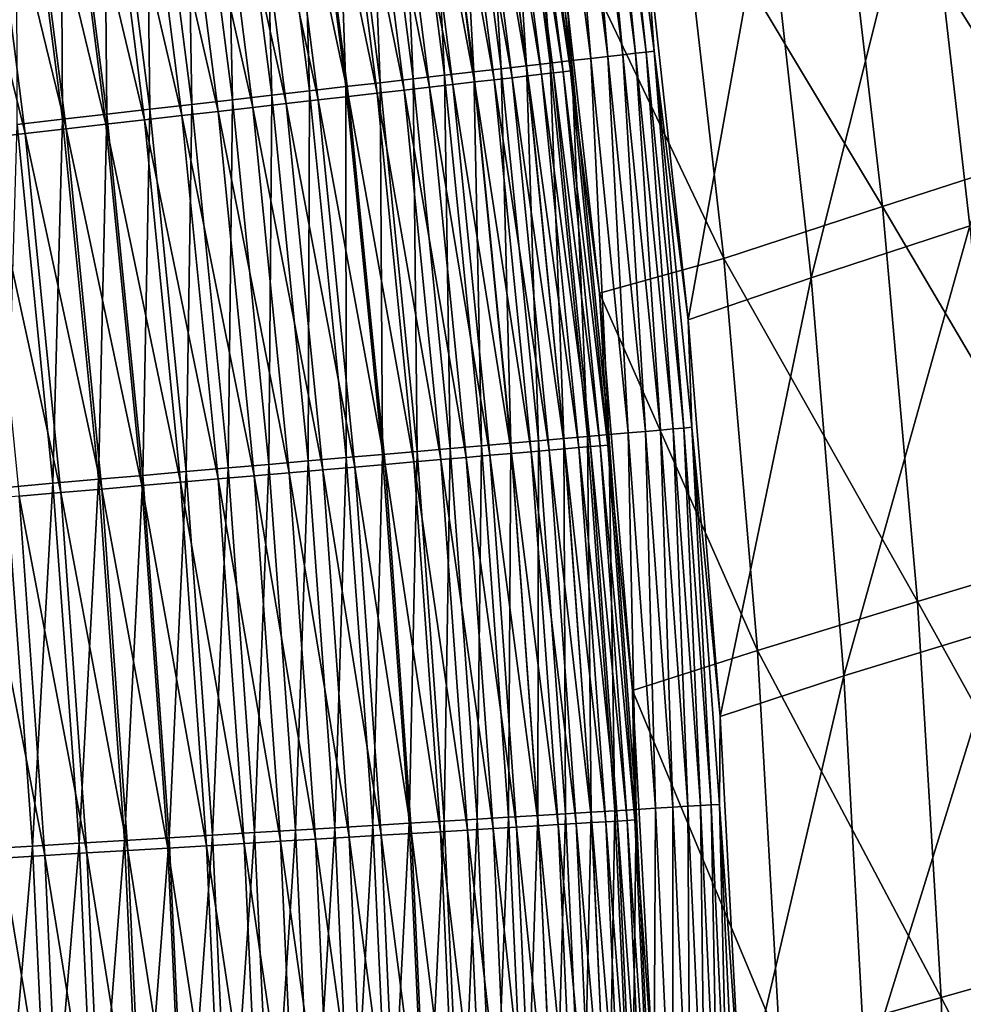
# Model space of a CAD drawing. Header units: metres. Extents: x -1 to 1402, y -1402 to 1.
# Tile 336 of 436: x 1246 to 1279, y -496 to -461. Entities that reach past the tile are written whole.
import ezdxf

# ---------------------------------------------------------------- set-up
doc = ezdxf.new("R2010")
doc.units = ezdxf.units.M

msp = doc.modelspace()

# ---------------------------------------------------------------- linework, layer by layer
at = {"layer": 'None0'}
for points in [[(1265.724487, -449.445953, -474.27417), (1266.956909, -462.538818, -475.979767), (1265.283325, -449.509369, -475.969269)], [(1266.087891, -449.393707, -472.562653), (1267.400146, -462.487701, -474.285156), (1265.724487, -449.445953, -474.27417)], [(1265.724487, -449.445953, -474.27417), (1267.400146, -462.487701, -474.285156), (1266.956909, -462.538818, -475.979767)], [(1266.372681, -449.352753, -470.83902), (1267.765381, -462.445587, -472.574158), (1266.087891, -449.393707, -472.562653)], [(1266.087891, -449.393707, -472.562653), (1267.765381, -462.445587, -472.574158), (1267.400146, -462.487701, -474.285156)], [(1267.737793, -458.053314, -469.12793), (1268.051636, -462.412567, -470.851013), (1266.372681, -449.352753, -470.83902)], [(1266.372681, -449.352753, -470.83902), (1268.051636, -462.412567, -470.851013), (1267.765381, -462.445587, -472.574158)], [(1264.426514, -462.830597, -482.50882), (1262.763428, -449.871582, -482.500488), (1263.504517, -449.765045, -480.913605)], [(1265.170654, -462.744812, -480.922485), (1263.504517, -449.765045, -480.913605), (1264.172241, -449.669067, -479.293243)], [(1264.426514, -462.830597, -482.50882), (1263.504517, -449.765045, -480.913605), (1265.170654, -462.744812, -480.922485)], [(1264.765503, -449.583801, -477.643707), (1265.841064, -462.66748, -479.302673), (1264.172241, -449.669067, -479.293243)], [(1264.172241, -449.669067, -479.293243), (1265.841064, -462.66748, -479.302673), (1265.170654, -462.744812, -480.922485)], [(1265.283325, -449.509369, -475.969269), (1266.43689, -462.598785, -477.653687), (1264.765503, -449.583801, -477.643707)], [(1264.765503, -449.583801, -477.643707), (1266.43689, -462.598785, -477.653687), (1265.841064, -462.66748, -479.302673)], [(1265.283325, -449.509369, -475.969269), (1266.956909, -462.538818, -475.979767), (1266.43689, -462.598785, -477.653687)], [(1261.066895, -450.115417, -485.558838), (1261.768555, -463.137085, -487.031128), (1260.115967, -450.252106, -487.024445)], [(1262.723267, -463.026978, -485.566071), (1261.066895, -450.115417, -485.558838), (1261.950195, -449.988464, -484.049927)], [(1261.768555, -463.137085, -487.031128), (1261.066895, -450.115417, -485.558838), (1262.723267, -463.026978, -485.566071)], [(1263.609985, -462.924744, -484.057709), (1261.950195, -449.988464, -484.049927), (1262.763428, -449.871582, -482.500488)], [(1262.723267, -463.026978, -485.566071), (1261.950195, -449.988464, -484.049927), (1263.609985, -462.924744, -484.057709)], [(1263.609985, -462.924744, -484.057709), (1262.763428, -449.871582, -482.500488), (1264.426514, -462.830597, -482.50882)], [(1264.877808, -463.133972, -472.012756), (1263.219604, -450.154968, -472.002167), (1262.884644, -450.202911, -473.578979)], [(1265.141479, -463.103729, -470.425232), (1263.481812, -450.117432, -470.414185), (1263.219604, -450.154968, -472.002167)], [(1264.877808, -463.133972, -472.012756), (1265.141479, -463.103729, -470.425232), (1263.219604, -450.154968, -472.002167)], [(1265.141479, -463.103729, -470.425232), (1264.6427, -457.367706, -468.836731), (1263.481812, -450.117432, -470.414185)], [(1259.099365, -450.398224, -488.443909), (1259.664307, -463.3797, -489.820038), (1258.019653, -450.553406, -489.814423)], [(1260.748169, -463.25473, -488.450043), (1259.099365, -450.398224, -488.443909), (1260.115967, -450.252106, -487.024445)], [(1259.664307, -463.3797, -489.820038), (1259.099365, -450.398224, -488.443909), (1260.748169, -463.25473, -488.450043)], [(1260.115967, -450.252106, -487.024445), (1261.768555, -463.137085, -487.031128), (1260.748169, -463.25473, -488.450043)], [(1262.487061, -463.408203, -479.703918), (1260.839355, -450.495728, -479.69577), (1260.156494, -450.593475, -481.157745)], [(1263.104858, -463.337341, -478.211639), (1261.45459, -450.407654, -478.203003), (1260.839355, -450.495728, -479.69577)], [(1263.104858, -463.337341, -478.211639), (1260.839355, -450.495728, -479.69577), (1262.487061, -463.408203, -479.703918)], [(1261.45459, -450.407654, -478.203003), (1263.653809, -463.274353, -476.692474), (1262.001221, -450.329407, -476.683319)], [(1263.653809, -463.274353, -476.692474), (1261.45459, -450.407654, -478.203003), (1263.104858, -463.337341, -478.211639)], [(1264.132935, -463.219421, -475.150299), (1262.478271, -450.261108, -475.140656), (1262.001221, -450.329407, -476.683319)], [(1262.001221, -450.329407, -476.683319), (1263.653809, -463.274353, -476.692474), (1264.132935, -463.219421, -475.150299)], [(1264.54126, -463.172577, -473.589111), (1262.884644, -450.202911, -473.578979), (1262.478271, -450.261108, -475.140656)], [(1264.54126, -463.172577, -473.589111), (1262.478271, -450.261108, -475.140656), (1264.132935, -463.219421, -475.150299)], [(1264.54126, -463.172577, -473.589111), (1264.877808, -463.133972, -472.012756), (1262.884644, -450.202911, -473.578979)], [(1256.878906, -450.717346, -491.133209), (1257.315552, -463.650513, -492.402039), (1255.679565, -450.88974, -492.39743)], [(1258.019653, -450.553406, -489.814423), (1258.519287, -463.511719, -491.138306), (1256.878906, -450.717346, -491.133209)], [(1256.878906, -450.717346, -491.133209), (1258.519287, -463.511719, -491.138306), (1257.315552, -463.650513, -492.402039)], [(1260.232178, -463.66684, -483.981842), (1258.593262, -450.817261, -483.97522), (1257.716919, -450.942688, -485.325378)], [(1258.019653, -450.553406, -489.814423), (1259.664307, -463.3797, -489.820038), (1258.519287, -463.511719, -491.138306)], [(1261.049194, -463.57312, -482.592285), (1259.407104, -450.700745, -482.585144), (1258.593262, -450.817261, -483.97522)], [(1261.049194, -463.57312, -482.592285), (1258.593262, -450.817261, -483.97522), (1260.232178, -463.66684, -483.981842)], [(1261.801514, -463.486847, -481.165375), (1260.156494, -450.593475, -481.157745), (1259.407104, -450.700745, -482.585144)], [(1261.801514, -463.486847, -481.165375), (1259.407104, -450.700745, -482.585144), (1261.049194, -463.57312, -482.592285)], [(1262.487061, -463.408203, -479.703918), (1260.156494, -450.593475, -481.157745), (1261.801514, -463.486847, -481.165375)], [(1254.740479, -463.947449, -494.754791), (1253.114014, -451.258484, -494.751129), (1254.423828, -451.070221, -493.604309)], [(1255.679565, -450.88974, -492.39743), (1256.055054, -463.795868, -493.608429), (1254.423828, -451.070221, -493.604309)], [(1254.423828, -451.070221, -493.604309), (1256.055054, -463.795868, -493.608429), (1254.740479, -463.947449, -494.754791)], [(1255.679565, -450.88974, -492.39743), (1257.315552, -463.650513, -492.402039), (1256.055054, -463.795868, -493.608429)], [(1258.412231, -463.87558, -486.638641), (1256.780273, -451.076752, -486.632996), (1255.7854, -451.219177, -487.895538)], [(1259.352417, -463.767731, -485.331512), (1257.716919, -450.942688, -485.325378), (1256.780273, -451.076752, -486.632996)], [(1259.352417, -463.767731, -485.331512), (1256.780273, -451.076752, -486.632996), (1258.412231, -463.87558, -486.638641)], [(1260.232178, -463.66684, -483.981842), (1257.716919, -450.942688, -485.325378), (1259.352417, -463.767731, -485.331512)], [(1251.960327, -464.268005, -496.85907), (1250.343994, -451.656647, -496.856262), (1251.753052, -451.454102, -495.835815)], [(1253.374512, -464.104919, -495.83902), (1251.753052, -451.454102, -495.835815), (1253.114014, -451.258484, -494.751129)], [(1251.960327, -464.268005, -496.85907), (1251.753052, -451.454102, -495.835815), (1253.374512, -464.104919, -495.83902)], [(1255.249268, -464.238373, -490.279144), (1253.62915, -451.527832, -490.274933), (1252.472046, -451.693481, -491.386627)], [(1253.374512, -464.104919, -495.83902), (1253.114014, -451.258484, -494.751129), (1254.740479, -463.947449, -494.754791)], [(1256.358521, -464.111145, -489.115051), (1254.734375, -451.369629, -489.110382), (1253.62915, -451.527832, -490.274933)], [(1256.358521, -464.111145, -489.115051), (1253.62915, -451.527832, -490.274933), (1255.249268, -464.238373, -490.279144)], [(1257.413574, -463.990143, -487.900665), (1255.7854, -451.219177, -487.895538), (1254.734375, -451.369629, -489.110382)], [(1257.413574, -463.990143, -487.900665), (1254.734375, -451.369629, -489.110382), (1256.358521, -464.111145, -489.115051)], [(1258.412231, -463.87558, -486.638641), (1255.7854, -451.219177, -487.895538), (1257.413574, -463.990143, -487.900665)], [(1248.998779, -464.609497, -498.698547), (1247.393188, -452.08075, -498.696533), (1248.889648, -451.865662, -497.810516)], [(1250.500732, -464.43631, -497.812927), (1248.889648, -451.865662, -497.810516), (1250.343994, -451.656647, -496.856262)], [(1248.998779, -464.609497, -498.698547), (1248.889648, -451.865662, -497.810516), (1250.500732, -464.43631, -497.812927)], [(1252.876587, -464.510529, -492.44635), (1251.265137, -451.866211, -492.442993), (1250.01123, -452.045715, -493.442078)], [(1250.500732, -464.43631, -497.812927), (1250.343994, -451.656647, -496.856262), (1251.960327, -464.268005, -496.85907)], [(1254.087891, -464.371582, -491.390381), (1252.472046, -451.693481, -491.386627), (1251.265137, -451.866211, -492.442993)], [(1254.087891, -464.371582, -491.390381), (1251.265137, -451.866211, -492.442993), (1252.876587, -464.510529, -492.44635)], [(1255.249268, -464.238373, -490.279144), (1252.472046, -451.693481, -491.386627), (1254.087891, -464.371582, -491.390381)], [(1247.45752, -464.787201, -499.513977), (1245.857544, -452.301483, -499.512329), (1247.393188, -452.08075, -498.696533)], [(1250.314941, -464.804352, -494.384521), (1248.712769, -452.231598, -494.381989), (1247.372803, -452.423401, -495.260895)], [(1247.45752, -464.787201, -499.513977), (1247.393188, -452.08075, -498.696533), (1248.998779, -464.609497, -498.698547)], [(1251.618042, -464.654877, -493.445007), (1250.01123, -452.045715, -493.442078), (1248.712769, -452.231598, -494.381989)], [(1251.618042, -464.654877, -493.445007), (1248.712769, -452.231598, -494.381989), (1250.314941, -464.804352, -494.384521)], [(1252.876587, -464.510529, -492.44635), (1250.01123, -452.045715, -493.442078), (1251.618042, -464.654877, -493.445007)], [(1280.160767, -452.107941, -311.682617), (1274.393188, -454.109344, -367.691071), (1281.805542, -465.939209, -311.695099)], [(1245.880005, -464.969116, -500.257172), (1245.857544, -452.301483, -499.512329), (1247.45752, -464.787201, -499.513977)], [(1248.970093, -464.958588, -495.263062), (1247.372803, -452.423401, -495.260895), (1245.993896, -452.620789, -496.076904)], [(1250.314941, -464.804352, -494.384521), (1247.372803, -452.423401, -495.260895), (1248.970093, -464.958588, -495.263062)], [(1246.166138, -465.280212, -496.829681), (1244.578857, -452.823334, -496.828186), (1243.130493, -453.03067, -497.512848)], [(1247.586304, -465.11734, -496.078735), (1245.993896, -452.620789, -496.076904), (1244.578857, -452.823334, -496.828186)], [(1246.166138, -465.280212, -496.829681), (1247.586304, -465.11734, -496.078735), (1244.578857, -452.823334, -496.828186)], [(1245.993896, -452.620789, -496.076904), (1247.586304, -465.11734, -496.078735), (1248.970093, -464.958588, -495.263062)], [(1283.217041, -452.590546, -312.033173), (1279.035278, -468.497589, -368.026733), (1277.447754, -454.591675, -368.016693)], [(1246.166138, -465.280212, -496.829681), (1243.130493, -453.03067, -497.512848), (1244.712646, -465.44696, -497.514069)], [(1274.393188, -454.109344, -367.691071), (1268.916382, -456.010956, -423.702515), (1275.996826, -467.822968, -367.701233)], [(1274.393188, -454.109344, -367.691071), (1275.996826, -467.822968, -367.701233), (1281.805542, -465.939209, -311.695099)], [(1277.447754, -454.591675, -368.016693), (1273.509644, -470.305542, -423.999878), (1271.970215, -456.495361, -423.99295)], [(1279.035278, -468.497589, -368.026733), (1273.509644, -470.305542, -423.999878), (1277.447754, -454.591675, -368.016693)], [(1268.916382, -456.010956, -423.702515), (1264.6427, -457.367706, -468.836731), (1270.4729, -469.628571, -423.70874)], [(1268.916382, -456.010956, -423.702515), (1270.4729, -469.628571, -423.70874), (1275.996826, -467.822968, -367.701233)], [(1269.238159, -471.772644, -469.140717), (1267.737793, -458.053314, -469.12793), (1271.970215, -456.495361, -423.99295)], [(1273.509644, -470.305542, -423.999878), (1269.238159, -471.772644, -469.140717), (1271.970215, -456.495361, -423.99295)], [(1264.6427, -457.367706, -468.836731), (1266.148804, -470.839294, -468.848602), (1270.4729, -469.628571, -423.70874)], [(1266.148804, -470.839294, -468.848602), (1264.6427, -457.367706, -468.836731), (1265.141479, -463.103729, -470.425232)], [(1267.737793, -458.053314, -469.12793), (1269.238159, -471.772644, -469.140717), (1268.051636, -462.412567, -470.851013)], [(1267.400146, -462.487701, -474.285156), (1268.266479, -475.608154, -475.989044), (1266.956909, -462.538818, -475.979767)], [(1267.765381, -462.445587, -472.574158), (1268.711304, -475.569153, -474.294891), (1267.400146, -462.487701, -474.285156)], [(1267.400146, -462.487701, -474.285156), (1268.711304, -475.569153, -474.294891), (1268.266479, -475.608154, -475.989044)], [(1268.051636, -462.412567, -470.851013), (1269.078003, -475.536987, -472.58432), (1267.765381, -462.445587, -472.574158)], [(1267.765381, -462.445587, -472.574158), (1269.078003, -475.536987, -472.58432), (1268.711304, -475.569153, -474.294891)], [(1269.238159, -471.772644, -469.140717), (1269.365479, -475.511749, -470.861603), (1268.051636, -462.412567, -470.851013)], [(1268.051636, -462.412567, -470.851013), (1269.365479, -475.511749, -470.861603), (1269.078003, -475.536987, -472.58432)], [(1264.908691, -475.902618, -484.064606), (1263.609985, -462.924744, -484.057709), (1264.426514, -462.830597, -482.50882)], [(1265.727783, -475.830811, -482.516205), (1264.426514, -462.830597, -482.50882), (1265.170654, -462.744812, -480.922485)], [(1264.908691, -475.902618, -484.064606), (1264.426514, -462.830597, -482.50882), (1265.727783, -475.830811, -482.516205)], [(1265.841064, -462.66748, -479.302673), (1266.474243, -475.76535, -480.930328), (1265.170654, -462.744812, -480.922485)], [(1265.170654, -462.744812, -480.922485), (1266.474243, -475.76535, -480.930328), (1265.727783, -475.830811, -482.516205)], [(1266.43689, -462.598785, -477.653687), (1267.146851, -475.706329, -479.311005), (1265.841064, -462.66748, -479.302673)], [(1265.841064, -462.66748, -479.302673), (1267.146851, -475.706329, -479.311005), (1266.474243, -475.76535, -480.930328)], [(1266.956909, -462.538818, -475.979767), (1267.744629, -475.653931, -477.662506), (1266.43689, -462.598785, -477.653687)], [(1266.43689, -462.598785, -477.653687), (1267.744629, -475.653931, -477.662506), (1267.146851, -475.706329, -479.311005)], [(1266.956909, -462.538818, -475.979767), (1268.266479, -475.608154, -475.989044), (1267.744629, -475.653931, -477.662506)], [(1261.768555, -463.137085, -487.031128), (1262.03833, -476.154327, -488.455536), (1260.748169, -463.25473, -488.450043)], [(1263.061768, -476.064606, -487.037079), (1261.768555, -463.137085, -487.031128), (1262.723267, -463.026978, -485.566071)], [(1262.03833, -476.154327, -488.455536), (1261.768555, -463.137085, -487.031128), (1263.061768, -476.064606, -487.037079)], [(1264.019287, -475.980621, -485.57251), (1262.723267, -463.026978, -485.566071), (1263.609985, -462.924744, -484.057709)], [(1263.061768, -476.064606, -487.037079), (1262.723267, -463.026978, -485.566071), (1264.019287, -475.980621, -485.57251)], [(1264.019287, -475.980621, -485.57251), (1263.609985, -462.924744, -484.057709), (1264.908691, -475.902618, -484.064606)], [(1265.835449, -476.18219, -473.598083), (1264.54126, -463.172577, -473.589111), (1264.132935, -463.219421, -475.150299)], [(1266.173218, -476.152771, -472.022156), (1264.877808, -463.133972, -472.012756), (1264.54126, -463.172577, -473.589111)], [(1265.835449, -476.18219, -473.598083), (1266.173218, -476.152771, -472.022156), (1264.54126, -463.172577, -473.589111)], [(1266.43811, -476.12973, -470.435028), (1265.141479, -463.103729, -470.425232), (1264.877808, -463.133972, -472.012756)], [(1266.173218, -476.152771, -472.022156), (1266.43811, -476.12973, -470.435028), (1264.877808, -463.133972, -472.012756)], [(1266.43811, -476.12973, -470.435028), (1266.148804, -470.839294, -468.848602), (1265.141479, -463.103729, -470.425232)], [(1258.519287, -463.511719, -491.138306), (1258.595703, -476.456238, -492.406158), (1257.315552, -463.650513, -492.402039)], [(1259.664307, -463.3797, -489.820038), (1259.802979, -476.350372, -491.142883), (1258.519287, -463.511719, -491.138306)], [(1258.519287, -463.511719, -491.138306), (1259.802979, -476.350372, -491.142883), (1258.595703, -476.456238, -492.406158)], [(1260.951294, -476.249664, -489.825073), (1259.664307, -463.3797, -489.820038), (1260.748169, -463.25473, -488.450043)], [(1259.802979, -476.350372, -491.142883), (1259.664307, -463.3797, -489.820038), (1260.951294, -476.249664, -489.825073)], [(1260.748169, -463.25473, -488.450043), (1262.03833, -476.154327, -488.455536), (1260.951294, -476.249664, -489.825073)], [(1263.086548, -476.421539, -481.17215), (1261.801514, -463.486847, -481.165375), (1261.049194, -463.57312, -482.592285)], [(1263.774414, -476.361664, -479.711151), (1262.487061, -463.408203, -479.703918), (1261.801514, -463.486847, -481.165375)], [(1263.774414, -476.361664, -479.711151), (1261.801514, -463.486847, -481.165375), (1263.086548, -476.421539, -481.17215)], [(1264.394165, -476.307678, -478.21933), (1263.104858, -463.337341, -478.211639), (1262.487061, -463.408203, -479.703918)], [(1264.394165, -476.307678, -478.21933), (1262.487061, -463.408203, -479.703918), (1263.774414, -476.361664, -479.711151)], [(1264.944946, -476.259735, -476.700592), (1263.653809, -463.274353, -476.692474), (1263.104858, -463.337341, -478.211639)], [(1264.944946, -476.259735, -476.700592), (1263.104858, -463.337341, -478.211639), (1264.394165, -476.307678, -478.21933)], [(1263.653809, -463.274353, -476.692474), (1265.425659, -476.217865, -475.158875), (1264.132935, -463.219421, -475.150299)], [(1265.425659, -476.217865, -475.158875), (1263.653809, -463.274353, -476.692474), (1264.944946, -476.259735, -476.700592)], [(1264.132935, -463.219421, -475.150299), (1265.425659, -476.217865, -475.158875), (1265.835449, -476.18219, -473.598083)], [(1256.055054, -463.795868, -493.608429), (1256.013428, -476.682709, -494.758087), (1254.740479, -463.947449, -494.754791)], [(1256.055054, -463.795868, -493.608429), (1257.331665, -476.567108, -493.612122), (1256.013428, -476.682709, -494.758087)], [(1257.315552, -463.650513, -492.402039), (1257.331665, -476.567108, -493.612122), (1256.055054, -463.795868, -493.608429)], [(1257.315552, -463.650513, -492.402039), (1258.595703, -476.456238, -492.406158), (1257.331665, -476.567108, -493.612122)], [(1259.687256, -476.717499, -486.643646), (1258.412231, -463.87558, -486.638641), (1257.413574, -463.990143, -487.900665)], [(1260.630249, -476.635406, -485.336945), (1259.352417, -463.767731, -485.331512), (1258.412231, -463.87558, -486.638641)], [(1260.630249, -476.635406, -485.336945), (1258.412231, -463.87558, -486.638641), (1259.687256, -476.717499, -486.643646)], [(1261.512451, -476.558594, -483.987732), (1260.232178, -463.66684, -483.981842), (1259.352417, -463.767731, -485.331512)], [(1261.512451, -476.558594, -483.987732), (1259.352417, -463.767731, -485.331512), (1260.630249, -476.635406, -485.336945)], [(1262.332031, -476.487244, -482.598602), (1261.049194, -463.57312, -482.592285), (1260.232178, -463.66684, -483.981842)], [(1262.332031, -476.487244, -482.598602), (1260.232178, -463.66684, -483.981842), (1261.512451, -476.558594, -483.987732)], [(1263.086548, -476.421539, -481.17215), (1261.049194, -463.57312, -482.592285), (1262.332031, -476.487244, -482.598602)], [(1253.225464, -476.927216, -496.861572), (1251.960327, -464.268005, -496.85907), (1253.374512, -464.104919, -495.83902)], [(1253.225464, -476.927216, -496.861572), (1253.374512, -464.104919, -495.83902), (1254.643677, -476.802856, -495.841919)], [(1254.643677, -476.802856, -495.841919), (1253.374512, -464.104919, -495.83902), (1254.740479, -463.947449, -494.754791)], [(1254.740479, -463.947449, -494.754791), (1256.013428, -476.682709, -494.758087), (1254.643677, -476.802856, -495.841919)], [(1257.627686, -476.896851, -489.119171), (1256.358521, -464.111145, -489.115051), (1255.249268, -464.238373, -490.279144)], [(1258.685669, -476.804718, -487.905243), (1257.413574, -463.990143, -487.900665), (1256.358521, -464.111145, -489.115051)], [(1258.685669, -476.804718, -487.905243), (1256.358521, -464.111145, -489.115051), (1257.627686, -476.896851, -489.119171)], [(1259.687256, -476.717499, -486.643646), (1257.413574, -463.990143, -487.900665), (1258.685669, -476.804718, -487.905243)], [(1250.255737, -477.187683, -498.700378), (1248.998779, -464.609497, -498.698547), (1250.500732, -464.43631, -497.812927)], [(1250.255737, -477.187683, -498.700378), (1250.500732, -464.43631, -497.812927), (1251.761841, -477.055573, -497.815063)], [(1251.761841, -477.055573, -497.815063), (1250.500732, -464.43631, -497.812927), (1251.960327, -464.268005, -496.85907)], [(1254.135864, -477.200867, -492.44931), (1252.876587, -464.510529, -492.44635), (1251.618042, -464.654877, -493.445007)], [(1251.761841, -477.055573, -497.815063), (1251.960327, -464.268005, -496.85907), (1253.225464, -476.927216, -496.861572)], [(1255.350586, -477.095123, -491.393738), (1254.087891, -464.371582, -491.390381), (1252.876587, -464.510529, -492.44635)], [(1255.350586, -477.095123, -491.393738), (1252.876587, -464.510529, -492.44635), (1254.135864, -477.200867, -492.44931)], [(1256.515259, -476.993713, -490.282867), (1255.249268, -464.238373, -490.279144), (1254.087891, -464.371582, -491.390381)], [(1256.515259, -476.993713, -490.282867), (1254.087891, -464.371582, -491.390381), (1255.350586, -477.095123, -491.393738)], [(1257.627686, -476.896851, -489.119171), (1255.249268, -464.238373, -490.279144), (1256.515259, -476.993713, -490.282867)], [(1247.128296, -477.461975, -500.258423), (1245.880005, -464.969116, -500.257172), (1247.45752, -464.787201, -499.513977)], [(1247.128296, -477.461975, -500.258423), (1247.45752, -464.787201, -499.513977), (1248.710327, -477.323212, -499.515503)], [(1248.710327, -477.323212, -499.515503), (1247.45752, -464.787201, -499.513977), (1248.998779, -464.609497, -498.698547)], [(1248.710327, -477.323212, -499.515503), (1248.998779, -464.609497, -498.698547), (1250.255737, -477.187683, -498.700378)], [(1251.567139, -477.424561, -494.38678), (1250.314941, -464.804352, -494.384521), (1248.970093, -464.958588, -495.263062)], [(1252.873779, -477.31076, -493.447601), (1251.618042, -464.654877, -493.445007), (1250.314941, -464.804352, -494.384521)], [(1252.873779, -477.31076, -493.447601), (1250.314941, -464.804352, -494.384521), (1251.567139, -477.424561, -494.38678)], [(1254.135864, -477.200867, -492.44931), (1251.618042, -464.654877, -493.445007), (1252.873779, -477.31076, -493.447601)], [(1245.512939, -477.603668, -500.927124), (1245.880005, -464.969116, -500.257172), (1247.128296, -477.461975, -500.258423)], [(1248.830933, -477.662811, -496.080353), (1247.586304, -465.11734, -496.078735), (1246.166138, -465.280212, -496.829681)], [(1247.586304, -465.11734, -496.078735), (1250.218628, -477.541992, -495.264984), (1248.970093, -464.958588, -495.263062)], [(1250.218628, -477.541992, -495.264984), (1247.586304, -465.11734, -496.078735), (1248.830933, -477.662811, -496.080353)], [(1248.970093, -464.958588, -495.263062), (1250.218628, -477.541992, -495.264984), (1251.567139, -477.424561, -494.38678)], [(1247.406982, -477.786804, -496.831024), (1246.166138, -465.280212, -496.829681), (1244.712646, -465.44696, -497.514069)], [(1247.406982, -477.786804, -496.831024), (1244.712646, -465.44696, -497.514069), (1245.949463, -477.913727, -497.515167)], [(1247.406982, -477.786804, -496.831024), (1248.830933, -477.662811, -496.080353), (1246.166138, -465.280212, -496.829681)], [(1281.805542, -465.939209, -311.695099), (1275.996826, -467.822968, -367.701233), (1283.057129, -479.810425, -311.707642)], [(1275.996826, -467.822968, -367.701233), (1270.4729, -469.628571, -423.70874), (1277.209106, -481.577972, -367.711426)], [(1275.996826, -467.822968, -367.701233), (1277.209106, -481.577972, -367.711426), (1283.057129, -479.810425, -311.707642)], [(1273.509644, -470.305542, -423.999878), (1279.035278, -468.497589, -368.026733), (1274.652832, -484.170105, -424.006866)], [(1274.652832, -484.170105, -424.006866), (1279.035278, -468.497589, -368.026733), (1280.224243, -482.456604, -368.036865)], [(1270.4729, -469.628571, -423.70874), (1266.148804, -470.839294, -468.848602), (1271.640503, -483.289001, -423.715088)], [(1270.4729, -469.628571, -423.70874), (1271.640503, -483.289001, -423.715088), (1277.209106, -481.577972, -367.711426)], [(1270.348755, -485.581909, -469.151733), (1269.238159, -471.772644, -469.140717), (1273.509644, -470.305542, -423.999878)], [(1274.652832, -484.170105, -424.006866), (1270.348755, -485.581909, -469.151733), (1273.509644, -470.305542, -423.999878)], [(1266.148804, -470.839294, -468.848602), (1267.295288, -484.678009, -468.859283), (1271.640503, -483.289001, -423.715088)], [(1267.295288, -484.678009, -468.859283), (1266.148804, -470.839294, -468.848602), (1266.43811, -476.12973, -470.435028)], [(1269.238159, -471.772644, -469.140717), (1270.348755, -485.581909, -469.151733), (1269.365479, -475.511749, -470.861603)], [(1269.078003, -475.536987, -472.58432), (1269.666138, -488.681335, -474.303345), (1268.711304, -475.569153, -474.294891)], [(1269.365479, -475.511749, -470.861603), (1270.033936, -488.658966, -472.59314), (1269.078003, -475.536987, -472.58432)], [(1269.078003, -475.536987, -472.58432), (1270.033936, -488.658966, -472.59314), (1269.666138, -488.681335, -474.303345)], [(1270.348755, -485.581909, -469.151733), (1270.322388, -488.641418, -470.870758), (1269.365479, -475.511749, -470.861603)], [(1269.365479, -475.511749, -470.861603), (1270.322388, -488.641418, -470.870758), (1270.033936, -488.658966, -472.59314)], [(1265.85437, -488.913177, -484.070618), (1264.908691, -475.902618, -484.064606), (1265.727783, -475.830811, -482.516205)], [(1266.474243, -475.76535, -480.930328), (1266.675171, -488.863251, -482.522644), (1265.727783, -475.830811, -482.516205)], [(1265.727783, -475.830811, -482.516205), (1266.675171, -488.863251, -482.522644), (1265.85437, -488.913177, -484.070618)], [(1267.146851, -475.706329, -479.311005), (1267.42334, -488.817749, -480.937164), (1266.474243, -475.76535, -480.930328)], [(1266.474243, -475.76535, -480.930328), (1267.42334, -488.817749, -480.937164), (1266.675171, -488.863251, -482.522644)], [(1267.744629, -475.653931, -477.662506), (1268.097656, -488.776733, -479.318268), (1267.146851, -475.706329, -479.311005)], [(1267.146851, -475.706329, -479.311005), (1268.097656, -488.776733, -479.318268), (1267.42334, -488.817749, -480.937164)], [(1268.266479, -475.608154, -475.989044), (1268.696899, -488.740265, -477.670166), (1267.744629, -475.653931, -477.662506)], [(1267.744629, -475.653931, -477.662506), (1268.696899, -488.740265, -477.670166), (1268.097656, -488.776733, -479.318268)], [(1268.711304, -475.569153, -474.294891), (1269.220093, -488.708466, -475.997101), (1268.266479, -475.608154, -475.989044)], [(1268.266479, -475.608154, -475.989044), (1269.220093, -488.708466, -475.997101), (1268.696899, -488.740265, -477.670166)], [(1268.711304, -475.569153, -474.294891), (1269.666138, -488.681335, -474.303345), (1269.220093, -488.708466, -475.997101)], [(1262.03833, -476.154327, -488.455536), (1261.888428, -489.154419, -489.829437), (1260.951294, -476.249664, -489.825073)], [(1261.888428, -489.154419, -489.829437), (1262.03833, -476.154327, -488.455536), (1262.977661, -489.088135, -488.460297)], [(1262.977661, -489.088135, -488.460297), (1262.03833, -476.154327, -488.455536), (1263.061768, -476.064606, -487.037079)], [(1262.977661, -489.088135, -488.460297), (1263.061768, -476.064606, -487.037079), (1264.003296, -489.025757, -487.042267)], [(1264.003296, -489.025757, -487.042267), (1263.061768, -476.064606, -487.037079), (1264.019287, -475.980621, -485.57251)], [(1264.003296, -489.025757, -487.042267), (1264.019287, -475.980621, -485.57251), (1264.962891, -488.967377, -485.578094)], [(1264.962891, -488.967377, -485.578094), (1264.019287, -475.980621, -485.57251), (1264.908691, -475.902618, -484.064606)], [(1264.962891, -488.967377, -485.578094), (1264.908691, -475.902618, -484.064606), (1265.85437, -488.913177, -484.070618)], [(1266.364502, -489.247589, -475.16629), (1265.425659, -476.217865, -475.158875), (1264.944946, -476.259735, -476.700592)], [(1265.425659, -476.217865, -475.158875), (1266.775391, -489.22287, -473.605865), (1265.835449, -476.18219, -473.598083)], [(1266.775391, -489.22287, -473.605865), (1265.425659, -476.217865, -475.158875), (1266.364502, -489.247589, -475.16629)], [(1267.114136, -489.202515, -472.030304), (1266.173218, -476.152771, -472.022156), (1265.835449, -476.18219, -473.598083)], [(1266.775391, -489.22287, -473.605865), (1267.114136, -489.202515, -472.030304), (1265.835449, -476.18219, -473.598083)], [(1267.379761, -489.186523, -470.443542), (1266.43811, -476.12973, -470.435028), (1266.173218, -476.152771, -472.022156)], [(1267.114136, -489.202515, -472.030304), (1267.379761, -489.186523, -470.443542), (1266.173218, -476.152771, -472.022156)], [(1267.379761, -489.186523, -470.443542), (1267.295288, -484.678009, -468.859283), (1266.43811, -476.12973, -470.435028)], [(1257.331665, -476.567108, -493.612122), (1256.94043, -489.455414, -494.760956), (1256.013428, -476.682709, -494.758087)], [(1257.331665, -476.567108, -493.612122), (1258.261353, -489.375061, -493.615356), (1256.94043, -489.455414, -494.760956)], [(1258.595703, -476.456238, -492.406158), (1258.261353, -489.375061, -493.615356), (1257.331665, -476.567108, -493.612122)], [(1258.595703, -476.456238, -492.406158), (1259.527954, -489.298004, -492.40976), (1258.261353, -489.375061, -493.615356)], [(1259.802979, -476.350372, -491.142883), (1259.527954, -489.298004, -492.40976), (1258.595703, -476.456238, -492.406158)], [(1259.527954, -489.298004, -492.40976), (1259.802979, -476.350372, -491.142883), (1260.737793, -489.224396, -491.146851)], [(1260.737793, -489.224396, -491.146851), (1259.802979, -476.350372, -491.142883), (1260.951294, -476.249664, -489.825073)], [(1262.442261, -489.483612, -483.992859), (1261.512451, -476.558594, -483.987732), (1260.630249, -476.635406, -485.336945)], [(1260.951294, -476.249664, -489.825073), (1261.888428, -489.154419, -489.829437), (1260.737793, -489.224396, -491.146851)], [(1263.26355, -489.434174, -482.604126), (1262.332031, -476.487244, -482.598602), (1261.512451, -476.558594, -483.987732)], [(1263.26355, -489.434174, -482.604126), (1261.512451, -476.558594, -483.987732), (1262.442261, -489.483612, -483.992859)], [(1264.019775, -489.388672, -481.17804), (1263.086548, -476.421539, -481.17215), (1262.332031, -476.487244, -482.598602)], [(1264.019775, -489.388672, -481.17804), (1262.332031, -476.487244, -482.598602), (1263.26355, -489.434174, -482.604126)], [(1264.709106, -489.347198, -479.717438), (1263.774414, -476.361664, -479.711151), (1263.086548, -476.421539, -481.17215)], [(1264.709106, -489.347198, -479.717438), (1263.086548, -476.421539, -481.17215), (1264.019775, -489.388672, -481.17804)], [(1265.330322, -489.309814, -478.225983), (1264.394165, -476.307678, -478.21933), (1263.774414, -476.361664, -479.711151)], [(1265.330322, -489.309814, -478.225983), (1263.774414, -476.361664, -479.711151), (1264.709106, -489.347198, -479.717438)], [(1265.882446, -489.276611, -476.707642), (1264.944946, -476.259735, -476.700592), (1264.394165, -476.307678, -478.21933)], [(1265.882446, -489.276611, -476.707642), (1264.394165, -476.307678, -478.21933), (1265.330322, -489.309814, -478.225983)], [(1266.364502, -489.247589, -475.16629), (1264.944946, -476.259735, -476.700592), (1265.882446, -489.276611, -476.707642)], [(1254.146973, -489.625366, -496.8638), (1253.225464, -476.927216, -496.861572), (1254.643677, -476.802856, -495.841919)], [(1254.643677, -476.802856, -495.841919), (1255.567871, -489.53891, -495.844452), (1254.146973, -489.625366, -496.8638)], [(1256.013428, -476.682709, -494.758087), (1255.567871, -489.53891, -495.844452), (1254.643677, -476.802856, -495.841919)], [(1256.013428, -476.682709, -494.758087), (1256.94043, -489.455414, -494.760956), (1255.567871, -489.53891, -495.844452)], [(1258.549316, -489.717865, -489.122803), (1257.627686, -476.896851, -489.119171), (1256.515259, -476.993713, -490.282867)], [(1259.609497, -489.654053, -487.90921), (1258.685669, -476.804718, -487.905243), (1257.627686, -476.896851, -489.119171)], [(1259.609497, -489.654053, -487.90921), (1257.627686, -476.896851, -489.119171), (1258.549316, -489.717865, -489.122803)], [(1260.613159, -489.593658, -486.64798), (1259.687256, -476.717499, -486.643646), (1258.685669, -476.804718, -487.905243)], [(1260.613159, -489.593658, -486.64798), (1258.685669, -476.804718, -487.905243), (1259.609497, -489.654053, -487.90921)], [(1261.558105, -489.536804, -485.341675), (1260.630249, -476.635406, -485.336945), (1259.687256, -476.717499, -486.643646)], [(1261.558105, -489.536804, -485.341675), (1259.687256, -476.717499, -486.643646), (1260.613159, -489.593658, -486.64798)], [(1262.442261, -489.483612, -483.992859), (1260.630249, -476.635406, -485.336945), (1261.558105, -489.536804, -485.341675)], [(1249.622925, -489.900604, -499.516876), (1248.710327, -477.323212, -499.515503), (1250.255737, -477.187683, -498.700378)], [(1249.622925, -489.900604, -499.516876), (1250.255737, -477.187683, -498.700378), (1251.171387, -489.806396, -498.701996)], [(1251.171387, -489.806396, -498.701996), (1250.255737, -477.187683, -498.700378), (1251.761841, -477.055573, -497.815063)], [(1251.171387, -489.806396, -498.701996), (1251.761841, -477.055573, -497.815063), (1252.68042, -489.714569, -497.816986)], [(1252.68042, -489.714569, -497.816986), (1251.761841, -477.055573, -497.815063), (1253.225464, -476.927216, -496.861572)], [(1252.68042, -489.714569, -497.816986), (1253.225464, -476.927216, -496.861572), (1254.146973, -489.625366, -496.8638)], [(1255.050537, -489.928406, -492.451874), (1254.135864, -477.200867, -492.44931), (1252.873779, -477.31076, -493.447601)], [(1256.2677, -489.855164, -491.396637), (1255.350586, -477.095123, -491.393738), (1254.135864, -477.200867, -492.44931)], [(1256.2677, -489.855164, -491.396637), (1254.135864, -477.200867, -492.44931), (1255.050537, -489.928406, -492.451874)], [(1257.434692, -489.784943, -490.286133), (1256.515259, -476.993713, -490.282867), (1255.350586, -477.095123, -491.393738)], [(1257.434692, -489.784943, -490.286133), (1255.350586, -477.095123, -491.393738), (1256.2677, -489.855164, -491.396637)], [(1258.549316, -489.717865, -489.122803), (1256.515259, -476.993713, -490.282867), (1257.434692, -489.784943, -490.286133)], [(1244.77063, -490.195862, -501.520477), (1245.512939, -477.603668, -500.927124), (1246.419434, -490.095551, -500.928009)], [(1246.419434, -490.095551, -500.928009), (1245.512939, -477.603668, -500.927124), (1247.128296, -477.461975, -500.258423)], [(1246.419434, -490.095551, -500.928009), (1247.128296, -477.461975, -500.258423), (1248.037842, -489.99707, -500.259521)], [(1248.037842, -489.99707, -500.259521), (1247.128296, -477.461975, -500.258423), (1248.710327, -477.323212, -499.515503)], [(1248.037842, -489.99707, -500.259521), (1248.710327, -477.323212, -499.515503), (1249.622925, -489.900604, -499.516876)], [(1251.12561, -490.164642, -495.266663), (1250.218628, -477.541992, -495.264984), (1248.830933, -477.662811, -496.080353)], [(1250.218628, -477.541992, -495.264984), (1252.476685, -490.083313, -494.388763), (1251.567139, -477.424561, -494.38678)], [(1252.476685, -490.083313, -494.388763), (1250.218628, -477.541992, -495.264984), (1251.12561, -490.164642, -495.266663)], [(1253.786011, -490.004517, -493.44989), (1252.873779, -477.31076, -493.447601), (1251.567139, -477.424561, -494.38678)], [(1251.567139, -477.424561, -494.38678), (1252.476685, -490.083313, -494.388763), (1253.786011, -490.004517, -493.44989)], [(1255.050537, -489.928406, -492.451874), (1252.873779, -477.31076, -493.447601), (1253.786011, -490.004517, -493.44989)], [(1246.848145, -490.422089, -497.516113), (1245.949463, -477.913727, -497.515167), (1244.461182, -478.043335, -498.13092)], [(1248.308472, -490.334198, -496.832214), (1247.406982, -477.786804, -496.831024), (1245.949463, -477.913727, -497.515167)], [(1248.308472, -490.334198, -496.832214), (1245.949463, -477.913727, -497.515167), (1246.848145, -490.422089, -497.516113)], [(1249.735229, -490.248322, -496.081787), (1248.830933, -477.662811, -496.080353), (1247.406982, -477.786804, -496.831024)], [(1248.308472, -490.334198, -496.832214), (1249.735229, -490.248322, -496.081787), (1247.406982, -477.786804, -496.831024)], [(1251.12561, -490.164642, -495.266663), (1248.830933, -477.662811, -496.080353), (1249.735229, -490.248322, -496.081787)], [(1246.848145, -490.422089, -497.516113), (1244.461182, -478.043335, -498.13092), (1245.357056, -490.511841, -498.131653)], [(1283.057129, -479.810425, -311.707642), (1277.209106, -481.577972, -367.711426), (1283.923706, -493.710663, -311.720123)], [(1277.209106, -481.577972, -367.711426), (1271.640503, -483.289001, -423.715088), (1278.037964, -495.363281, -367.72168)], [(1277.209106, -481.577972, -367.711426), (1278.037964, -495.363281, -367.72168), (1283.923706, -493.710663, -311.720123)], [(1275.407959, -498.077728, -424.013824), (1274.652832, -484.170105, -424.006866), (1280.224243, -482.456604, -368.036865)], [(1280.224243, -482.456604, -368.036865), (1281.022827, -496.457642, -368.047058), (1275.407959, -498.077728, -424.013824)], [(1271.640503, -483.289001, -423.715088), (1267.295288, -484.678009, -468.859283), (1272.426636, -496.981049, -423.721497)], [(1271.640503, -483.289001, -423.715088), (1272.426636, -496.981049, -423.721497), (1278.037964, -495.363281, -367.72168)], [(1271.073242, -499.454834, -469.160767), (1270.348755, -485.581909, -469.151733), (1274.652832, -484.170105, -424.006866)], [(1275.407959, -498.077728, -424.013824), (1271.073242, -499.454834, -469.160767), (1274.652832, -484.170105, -424.006866)], [(1267.295288, -484.678009, -468.859283), (1268.031982, -498.121613, -468.868103), (1272.426636, -496.981049, -423.721497)], [(1268.031982, -498.121613, -468.868103), (1267.295288, -484.678009, -468.859283), (1267.379761, -489.186523, -470.443542)], [(1270.348755, -485.581909, -469.151733), (1271.073242, -499.454834, -469.160767), (1270.322388, -488.641418, -470.870758)], [(1265.562012, -501.978394, -485.582855), (1264.962891, -488.967377, -485.578094), (1265.85437, -488.913177, -484.070618)], [(1265.85437, -488.913177, -484.070618), (1266.454712, -501.94751, -484.075714), (1265.562012, -501.978394, -485.582855)], [(1266.675171, -488.863251, -482.522644), (1266.454712, -501.94751, -484.075714), (1265.85437, -488.913177, -484.070618)], [(1266.675171, -488.863251, -482.522644), (1267.276733, -501.919037, -482.528076), (1266.454712, -501.94751, -484.075714)], [(1267.42334, -488.817749, -480.937164), (1267.276733, -501.919037, -482.528076), (1266.675171, -488.863251, -482.522644)], [(1267.42334, -488.817749, -480.937164), (1268.026001, -501.893097, -480.942963), (1267.276733, -501.919037, -482.528076)], [(1268.097656, -488.776733, -479.318268), (1268.026001, -501.893097, -480.942963), (1267.42334, -488.817749, -480.937164)], [(1268.097656, -488.776733, -479.318268), (1268.701416, -501.86972, -479.324402), (1268.026001, -501.893097, -480.942963)], [(1268.696899, -488.740265, -477.670166), (1268.701416, -501.86972, -479.324402), (1268.097656, -488.776733, -479.318268)], [(1269.220093, -488.708466, -475.997101), (1269.301636, -501.848938, -477.676605), (1268.696899, -488.740265, -477.670166)], [(1268.696899, -488.740265, -477.670166), (1269.301636, -501.848938, -477.676605), (1268.701416, -501.86972, -479.324402)], [(1269.666138, -488.681335, -474.303345), (1269.825684, -501.830811, -476.003876), (1269.220093, -488.708466, -475.997101)], [(1269.220093, -488.708466, -475.997101), (1269.825684, -501.830811, -476.003876), (1269.301636, -501.848938, -477.676605)], [(1270.033936, -488.658966, -472.59314), (1270.272583, -501.815338, -474.310455), (1269.666138, -488.681335, -474.303345)], [(1269.666138, -488.681335, -474.303345), (1270.272583, -501.815338, -474.310455), (1269.825684, -501.830811, -476.003876)], [(1270.322388, -488.641418, -470.870758), (1270.641113, -501.802582, -472.600555), (1270.033936, -488.658966, -472.59314)], [(1270.033936, -488.658966, -472.59314), (1270.641113, -501.802582, -472.600555), (1270.272583, -501.815338, -474.310455)], [(1271.073242, -499.454834, -469.160767), (1270.930298, -501.792572, -470.878479), (1270.322388, -488.641418, -470.870758)], [(1270.322388, -488.641418, -470.870758), (1270.930298, -501.792572, -470.878479), (1270.641113, -501.802582, -472.600555)], [(1260.119873, -502.16687, -492.412842), (1259.527954, -489.298004, -492.40976), (1260.737793, -489.224396, -491.146851)], [(1260.737793, -489.224396, -491.146851), (1261.331177, -502.124908, -491.150269), (1260.119873, -502.16687, -492.412842)], [(1261.888428, -489.154419, -489.829437), (1261.331177, -502.124908, -491.150269), (1260.737793, -489.224396, -491.146851)], [(1261.331177, -502.124908, -491.150269), (1261.888428, -489.154419, -489.829437), (1262.483398, -502.085022, -489.833191)], [(1262.483398, -502.085022, -489.833191), (1261.888428, -489.154419, -489.829437), (1262.977661, -489.088135, -488.460297)], [(1262.483398, -502.085022, -489.833191), (1262.977661, -489.088135, -488.460297), (1263.574097, -502.047241, -488.464386)], [(1263.574097, -502.047241, -488.464386), (1262.977661, -489.088135, -488.460297), (1264.003296, -489.025757, -487.042267)], [(1263.574097, -502.047241, -488.464386), (1264.003296, -489.025757, -487.042267), (1264.601074, -502.011688, -487.046661)], [(1264.601074, -502.011688, -487.046661), (1264.003296, -489.025757, -487.042267), (1264.962891, -488.967377, -485.578094)], [(1264.601074, -502.011688, -487.046661), (1264.962891, -488.967377, -485.578094), (1265.562012, -501.978394, -485.582855)], [(1266.957275, -502.299683, -475.172577), (1266.364502, -489.247589, -475.16629), (1265.882446, -489.276611, -476.707642)], [(1267.368896, -502.285736, -473.612488), (1266.775391, -489.22287, -473.605865), (1266.364502, -489.247589, -475.16629)], [(1267.368896, -502.285736, -473.612488), (1266.364502, -489.247589, -475.16629), (1266.957275, -502.299683, -475.172577)], [(1267.708374, -502.274231, -472.037231), (1267.114136, -489.202515, -472.030304), (1266.775391, -489.22287, -473.605865)], [(1267.368896, -502.285736, -473.612488), (1267.708374, -502.274231, -472.037231), (1266.775391, -489.22287, -473.605865)], [(1267.974609, -502.265198, -470.450714), (1267.379761, -489.186523, -470.443542), (1267.114136, -489.202515, -472.030304)], [(1267.708374, -502.274231, -472.037231), (1267.974609, -502.265198, -470.450714), (1267.114136, -489.202515, -472.030304)], [(1267.974609, -502.265198, -470.450714), (1268.031982, -498.121613, -468.868103), (1267.379761, -489.186523, -470.443542)], [(1255.567871, -489.53891, -495.844452), (1254.732178, -502.353516, -496.865692), (1254.146973, -489.625366, -496.8638)], [(1255.567871, -489.53891, -495.844452), (1256.154907, -502.30423, -495.846649), (1254.732178, -502.353516, -496.865692)], [(1256.94043, -489.455414, -494.760956), (1256.154907, -502.30423, -495.846649), (1255.567871, -489.53891, -495.844452)], [(1256.94043, -489.455414, -494.760956), (1257.529053, -502.256622, -494.763458), (1256.154907, -502.30423, -495.846649)], [(1258.261353, -489.375061, -493.615356), (1257.529053, -502.256622, -494.763458), (1256.94043, -489.455414, -494.760956)], [(1258.261353, -489.375061, -493.615356), (1258.851685, -502.210785, -493.618134), (1257.529053, -502.256622, -494.763458)], [(1259.527954, -489.298004, -492.40976), (1258.851685, -502.210785, -493.618134), (1258.261353, -489.375061, -493.615356)], [(1258.851685, -502.210785, -493.618134), (1259.527954, -489.298004, -492.40976), (1260.119873, -502.16687, -492.412842)], [(1261.197632, -502.495148, -486.651672), (1260.613159, -489.593658, -486.64798), (1259.609497, -489.654053, -487.90921)], [(1262.143799, -502.463043, -485.345673), (1261.558105, -489.536804, -485.341675), (1260.613159, -489.593658, -486.64798)], [(1262.143799, -502.463043, -485.345673), (1260.613159, -489.593658, -486.64798), (1261.197632, -502.495148, -486.651672)], [(1263.029175, -502.432983, -483.997192), (1262.442261, -489.483612, -483.992859), (1261.558105, -489.536804, -485.341675)], [(1263.029175, -502.432983, -483.997192), (1261.558105, -489.536804, -485.341675), (1262.143799, -502.463043, -485.345673)], [(1263.851563, -502.40506, -482.608765), (1263.26355, -489.434174, -482.604126), (1262.442261, -489.483612, -483.992859)], [(1263.851563, -502.40506, -482.608765), (1262.442261, -489.483612, -483.992859), (1263.029175, -502.432983, -483.997192)], [(1264.609009, -502.379364, -481.183014), (1264.019775, -489.388672, -481.17804), (1263.26355, -489.434174, -482.604126)], [(1264.609009, -502.379364, -481.183014), (1263.26355, -489.434174, -482.604126), (1263.851563, -502.40506, -482.608765)], [(1265.299316, -502.355957, -479.722748), (1264.709106, -489.347198, -479.717438), (1264.019775, -489.388672, -481.17804)], [(1265.299316, -502.355957, -479.722748), (1264.019775, -489.388672, -481.17804), (1264.609009, -502.379364, -481.183014)], [(1265.921509, -502.334839, -478.231628), (1265.330322, -489.309814, -478.225983), (1264.709106, -489.347198, -479.717438)], [(1265.921509, -502.334839, -478.231628), (1264.709106, -489.347198, -479.717438), (1265.299316, -502.355957, -479.722748)], [(1266.474487, -502.316071, -476.713623), (1265.882446, -489.276611, -476.707642), (1265.330322, -489.309814, -478.225983)], [(1266.474487, -502.316071, -476.713623), (1265.330322, -489.309814, -478.225983), (1265.921509, -502.334839, -478.231628)], [(1266.957275, -502.299683, -475.172577), (1265.882446, -489.276611, -476.707642), (1266.474487, -502.316071, -476.713623)], [(1248.615723, -502.56543, -500.260498), (1248.037842, -489.99707, -500.259521), (1249.622925, -489.900604, -499.516876)], [(1248.615723, -502.56543, -500.260498), (1249.622925, -489.900604, -499.516876), (1250.202637, -502.510437, -499.518036)], [(1250.202637, -502.510437, -499.518036), (1249.622925, -489.900604, -499.516876), (1251.171387, -489.806396, -498.701996)], [(1250.202637, -502.510437, -499.518036), (1251.171387, -489.806396, -498.701996), (1251.753052, -502.456726, -498.70343)], [(1251.753052, -502.456726, -498.70343), (1251.171387, -489.806396, -498.701996), (1252.68042, -489.714569, -497.816986)], [(1251.753052, -502.456726, -498.70343), (1252.68042, -489.714569, -497.816986), (1253.263916, -502.404388, -497.818634)], [(1253.263916, -502.404388, -497.818634), (1252.68042, -489.714569, -497.816986), (1254.146973, -489.625366, -496.8638)], [(1254.146973, -489.625366, -496.8638), (1254.732178, -502.353516, -496.865692), (1253.263916, -502.404388, -497.818634)], [(1255.628174, -502.684235, -492.454071), (1255.050537, -489.928406, -492.451874), (1253.786011, -490.004517, -493.44989)], [(1256.84668, -502.642853, -491.399109), (1256.2677, -489.855164, -491.396637), (1255.050537, -489.928406, -492.451874)], [(1256.84668, -502.642853, -491.399109), (1255.050537, -489.928406, -492.451874), (1255.628174, -502.684235, -492.454071)], [(1258.015137, -502.60318, -490.288879), (1257.434692, -489.784943, -490.286133), (1256.2677, -489.855164, -491.396637)], [(1258.015137, -502.60318, -490.288879), (1256.2677, -489.855164, -491.396637), (1256.84668, -502.642853, -491.399109)], [(1259.131226, -502.565308, -489.125854), (1258.549316, -489.717865, -489.122803), (1257.434692, -489.784943, -490.286133)], [(1259.131226, -502.565308, -489.125854), (1257.434692, -489.784943, -490.286133), (1258.015137, -502.60318, -490.288879)], [(1260.192749, -502.529266, -487.912598), (1259.609497, -489.654053, -487.90921), (1258.549316, -489.717865, -489.122803)], [(1260.192749, -502.529266, -487.912598), (1258.549316, -489.717865, -489.122803), (1259.131226, -502.565308, -489.125854)], [(1261.197632, -502.495148, -486.651672), (1259.609497, -489.654053, -487.90921), (1260.192749, -502.529266, -487.912598)], [(1245.344727, -502.678802, -501.521088), (1244.77063, -490.195862, -501.520477), (1246.419434, -490.095551, -500.928009)], [(1245.344727, -502.678802, -501.521088), (1246.419434, -490.095551, -500.928009), (1246.995361, -502.621582, -500.928772)], [(1246.995361, -502.621582, -500.928772), (1246.419434, -490.095551, -500.928009), (1248.037842, -489.99707, -500.259521)], [(1246.995361, -502.621582, -500.928772), (1248.037842, -489.99707, -500.259521), (1248.615723, -502.56543, -500.260498)], [(1250.306519, -502.86496, -496.082977), (1249.735229, -490.248322, -496.081787), (1248.308472, -490.334198, -496.832214)], [(1251.698486, -502.817688, -495.268097), (1251.12561, -490.164642, -495.266663), (1249.735229, -490.248322, -496.081787)], [(1251.698486, -502.817688, -495.268097), (1249.735229, -490.248322, -496.081787), (1250.306519, -502.86496, -496.082977)], [(1253.05127, -502.771759, -494.390411), (1252.476685, -490.083313, -494.388763), (1251.12561, -490.164642, -495.266663)], [(1253.05127, -502.771759, -494.390411), (1251.12561, -490.164642, -495.266663), (1251.698486, -502.817688, -495.268097)], [(1252.476685, -490.083313, -494.388763), (1254.362061, -502.727234, -493.451813), (1253.786011, -490.004517, -493.44989)], [(1254.362061, -502.727234, -493.451813), (1252.476685, -490.083313, -494.388763), (1253.05127, -502.771759, -494.390411)], [(1253.786011, -490.004517, -493.44989), (1254.362061, -502.727234, -493.451813), (1255.628174, -502.684235, -492.454071)], [(1247.416138, -502.963135, -497.516937), (1246.848145, -490.422089, -497.516113), (1245.357056, -490.511841, -498.131653)], [(1247.416138, -502.963135, -497.516937), (1245.357056, -490.511841, -498.131653), (1245.923218, -503.013855, -498.132294)], [(1248.878052, -502.913483, -496.833221), (1248.308472, -490.334198, -496.832214), (1246.848145, -490.422089, -497.516113)], [(1248.878052, -502.913483, -496.833221), (1246.848145, -490.422089, -497.516113), (1247.416138, -502.963135, -497.516937)], [(1248.878052, -502.913483, -496.833221), (1250.306519, -502.86496, -496.082977), (1248.308472, -490.334198, -496.832214)], [(1283.923706, -493.710663, -311.720123), (1278.037964, -495.363281, -367.72168), (1284.413086, -507.6297, -311.732544)], [(1278.037964, -495.363281, -367.72168), (1272.426636, -496.981049, -423.721497), (1278.491333, -509.168549, -367.731873)], [(1278.037964, -495.363281, -367.72168), (1278.491333, -509.168549, -367.731873), (1284.413086, -507.6297, -311.732544)]]:
    msp.add_3dface(points, dxfattribs=at)
at = {"layer": 'None01'}
for points in [[(1150.81958, -781.702271, -521.977783), (1294.119019, -124.129761, -521.977783), (1274.459961, -120.453018, -521.977783)], [(1274.459961, -120.453018, -521.977783), (1274.459961, -120.453018, -541.977783), (1150.81958, -781.702271, -521.977783)], [(1274.459961, -120.453018, -541.977783), (1150.81958, -781.702271, -541.977783), (1150.81958, -781.702271, -521.977783)], [(1294.119019, -124.129761, -541.977783), (1150.81958, -781.702271, -541.977783), (1274.459961, -120.453018, -541.977783)], [(1170.478882, -785.378174, -521.977783), (1294.119019, -124.129761, -521.977783), (1150.81958, -781.702271, -521.977783)], [(1294.119019, -124.129761, -541.977783), (1170.478882, -785.378174, -541.977783), (1150.81958, -781.702271, -541.977783)], [(1170.478882, -785.378174, -521.977783), (1170.478882, -785.378174, -541.977783), (1294.119019, -124.129761, -521.977783)], [(1170.478882, -785.378174, -541.977783), (1294.119019, -124.129761, -541.977783), (1294.119019, -124.129761, -521.977783)]]:
    msp.add_3dface(points, dxfattribs=at)

doc.saveas('drawing.dxf')
